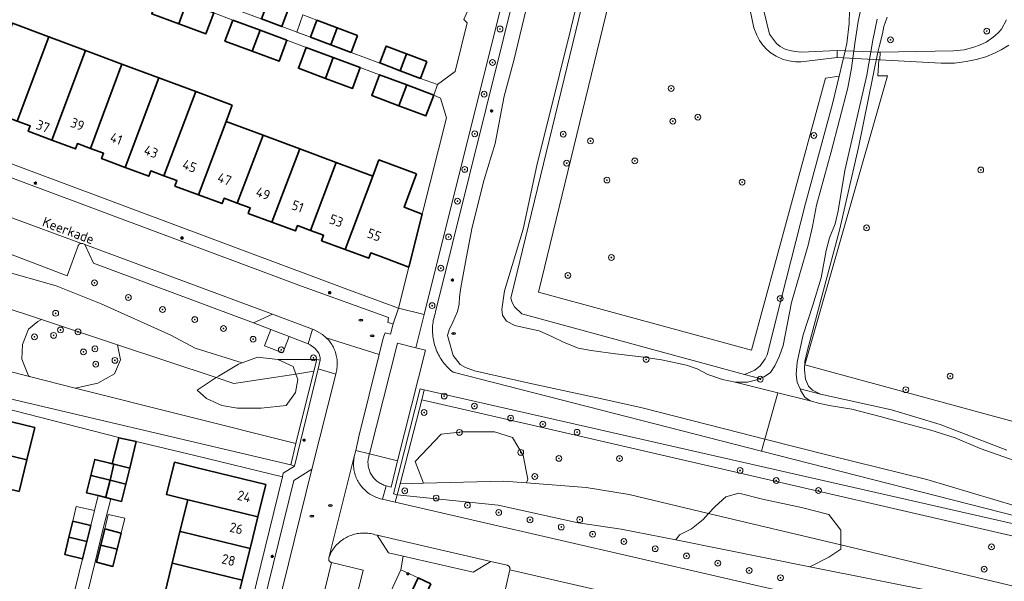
# Model space of a CAD drawing. Header units: metres. Extents: x 152610 to 160096, y 456114 to 462495.
# Tile 827 of 938: x 157640 to 157775, y 461707 to 461784. Entities that reach past the tile are written whole.
import ezdxf
from ezdxf.enums import TextEntityAlignment as Align

# ---------------------------------------------------------------- set-up
doc = ezdxf.new("R2010")
doc.units = ezdxf.units.M
doc.header["$LTSCALE"] = 0.5
doc.layers.get('0').update_dxf_attribs({"linetype": 'CONTINUOUS'})
for name, color, linetype, lineweight in [('B-PV-GR-BEPLANTING_CULTUUR_BOSPLANTSOEN-GV', 251, 'CONTINUOUS', 18), ('B-PV-GR-BEPLANTING_CULTUUR_HEESTERS-GV', 251, 'CONTINUOUS', 18), ('B-PV-GR-BOOM-S', 251, 'CONTINUOUS', 25), ('B-PV-GW-TALUD_KRUIN-G', 251, 'CONTINUOUS', 18), ('B-PV-IE-MEUBILAIR-S', 251, 'CONTINUOUS', 25), ('B-PV-IE-TERREINAFSCHEIDING_KUNSTMATIG_MUUR-GV', 251, 'CONTINUOUS', 18), ('B-PV-KW-KUNSTWERK_DEK-GV', 251, 'CONTINUOUS', 18), ('B-PV-OG-BEBOUWING-GV', 6, 'CONTINUOUS', 35), ('B-PV-OG-BEBOUWING-T18', 1, 'CONTINUOUS', 18), ('B-PV-OG-BEBOUWING_OVERBOUWING-GV', 251, 'CONTINUOUS', 18), ('B-PV-OG-TERREIN_BEGROEID-GV', 251, 'CONTINUOUS', 18), ('B-PV-OG-TERREIN_OEVER-GV', 251, 'CONTINUOUS', 18), ('B-PV-OG-TOPOGRAFIE-T18', 1, 'CONTINUOUS', 18), ('B-PV-OG-WATER_SLOOT-GV', 251, 'CONTINUOUS', 18), ('B-PV-VH-ONVERHARD_ZAND-GV', 251, 'CONTINUOUS', 18), ('B-PV-VH-OPENVERHARDING_BETONSTRAATSTEEN-GV', 251, 'CONTINUOUS', 18), ('B-PV-VH-OPENVERHARDING_TEGEL-GV', 251, 'CONTINUOUS', 18)]:
    doc.layers.add(name, color=color, linetype=linetype, lineweight=lineweight)
doc.styles.add('NLCS-ISO', font='NLCS-ISO.ttf')
doc.styles.add('NLCS-ISO-M750-T18', font='NLCS-ISO.ttf', dxfattribs={"height": 1.35})

# ---------------------------------------------------------------- blocks, each defined once
blk = doc.blocks.new('SIE-MEUBILAIR_PAAL_LICHTMAST-SO')
for points in [[(-0.62, 0), (-1, 0)], [(-0.71, 0.71), (-0.44, 0.44)], [(0, 1), (0, 0.62)], [(0.44, 0.44), (0.71, 0.71)], [(1, 0), (0.62, 0)], [(-0.71, -0.71), (-0.44, -0.44)], [(0, -0.62), (0, -1)], [(0.44, -0.44), (0.71, -0.71)]]:
    blk.add_lwpolyline(points)
blk.add_circle((0, 0), 0.5)
blk = doc.blocks.new('SIE-MEUBILAIR_PUT_RIOOLPUT-SO')
blk.add_ellipse((0, 0), major_axis=(1.25, 0), ratio=0.54)
at = {"style": 'NLCS-ISO'}
blk.add_text('ri', height=0.75, dxfattribs=at).set_placement((-0.04, 0.07), align=Align.MIDDLE_CENTER)
blk = doc.blocks.new('SGR-BOOM_GBKN-SO')
at = {"linetype": 'ByBlock', "lineweight": 18}
h = blk.add_hatch(color=0, dxfattribs=at)
h.dxf.hatch_style = 1
edge = h.paths.add_edge_path()
edge.add_arc((0, 0), 0.25, 0, 360)
at = {"color": 0, "linetype": 'ByBlock', "lineweight": 18}
for radius in [2, 0.25]:
    blk.add_circle((0, 0), radius, dxfattribs=at)
at = {"color": 0, "linetype": 'ByBlock', "lineweight": 18, "style": 'NLCS-ISO'}
blk.add_attdef('SOORT', (2.5, 0), '', height=1.5, dxfattribs=at)

msp = doc.modelspace()

# ---------------------------------------------------------------- linework, layer by layer
at = {"layer": 'B-PV-GR-BEPLANTING_CULTUUR_BOSPLANTSOEN-GV', "flags": 128}
for points in [[(157744.735, 461885.384), (157711.067, 461746.846), (157740.455, 461738.832), (157750.689, 461776.363), (157752.567, 461776.66), (157753.39, 461780.152), (157752.29, 461780.195), (157752.286, 461779.201), (157747.33, 461778.625), (157746.548, 461778.63), (157745.659, 461778.76), (157744.852, 461778.964), (157743.859, 461779.399), (157743.16, 461779.81), (157742.597, 461780.3), (157742.014, 461780.929), (157741.584, 461781.584), (157741.184, 461782.292), (157740.779, 461783.29), (157738.223, 461795.73)], [(157775.975, 461780.933), (157774.915, 461780.299), (157774.001, 461779.832), (157772.803, 461779.307), (157771.46, 461778.928), (157770.084, 461778.658), (157768.458, 461778.459), (157766.627, 461778.456), (157762.354, 461778.677), (157758.165, 461778.906), (157758.038, 461778.913), (157757.899, 461776.689), (157759.246, 461776.688), (157747.829, 461736.822), (157777.059, 461728.851)]]:
    msp.add_lwpolyline(points, dxfattribs=at)
for points in [[(157653.006, 461739.555), (157642.508, 461743.046), (157642.011, 461742.762), (157640.721, 461741.749), (157639.893, 461739.631), (157639.801, 461737.605), (157640.721, 461735.303), (157640.887, 461735.175), (157647.152, 461733.6), (157650.298, 461734.29), (157652.6, 461735.58), (157653.429, 461737.513)], [(157675.107, 461737.547), (157672.328, 461737.874), (157670.213, 461737.081), (157669.712, 461736.893), (157666.932, 461735.258), (157666.598, 461735.035), (157669.061, 461734.216), (157677.61, 461735.529), (157677.233, 461736.566)], [(157677.887, 461734.767), (157677.61, 461735.529), (157669.061, 461734.216), (157666.598, 461735.035), (157663.989, 461733.296), (157665.297, 461732.151), (157667.423, 461731.17), (157669.548, 461730.843), (157672.818, 461730.843), (157676.252, 461731.17), (157677.56, 461732.969)], [(157707.481, 461726.756), (157705.028, 461727.573), (157700.614, 461727.573), (157697.671, 461727.246), (157694.074, 461723.486), (157695.226, 461720.462), (157706.274, 461720.757), (157709.445, 461720.511), (157709.606, 461721.033), (157708.952, 461724.303)], [(157741.98, 461718.254), (157738.71, 461719.071), (157736.911, 461718.581), (157735.44, 461717.273), (157734.552, 461716.296), (157752.771, 461711.943), (157752.771, 461714.002), (157751.136, 461716.128), (157747.375, 461717.109)], [(157752.771, 461711.943), (157734.552, 461716.296), (157733.805, 461715.474), (157732.17, 461714.166), (157730.535, 461713.348), (157730.026, 461712.637), (157748.535, 461708.941), (157751.136, 461710.242), (157752.771, 461711.386)]]:
    msp.add_lwpolyline(points, close=True, dxfattribs=at)
at = {"layer": 'B-PV-GR-BEPLANTING_CULTUUR_HEESTERS-GV', "flags": 128}
msp.add_lwpolyline([(157691.656, 461723.558), (157687.781, 461724.512), (157687.691, 461724.248), (157687.657, 461724.122), (157687.622, 461723.964), (157687.595, 461723.804), (157687.575, 461723.643), (157687.563, 461723.481), (157687.56, 461723.319), (157687.565, 461723.156), (157687.577, 461722.994), (157687.597, 461722.833), (157687.626, 461722.673), (157687.662, 461722.515), (157687.706, 461722.359), (157687.757, 461722.205), (157687.816, 461722.054), (157687.883, 461721.905), (157687.957, 461721.761), (157688.037, 461721.62), (157688.125, 461721.483), (157688.219, 461721.351), (157688.32, 461721.223), (157688.426, 461721.101), (157688.539, 461720.984), (157688.657, 461720.873), (157688.781, 461720.768), (157688.909, 461720.668), (157689.043, 461720.576), (157689.181, 461720.49), (157689.322, 461720.411), (157689.468, 461720.339), (157689.617, 461720.274), (157689.769, 461720.217), (157689.923, 461720.167), (157690.08, 461720.125), (157690.759, 461719.939)], close=True, dxfattribs=at)
at = {"layer": 'B-PV-GW-TALUD_KRUIN-G', "flags": 128}
for points in [[(157677.62, 461725.938), (157647.152, 461733.6), (157640.887, 461735.175), (157634.482, 461736.786), (157636.508, 461745.041), (157642.508, 461743.046), (157653.006, 461739.555), (157666.598, 461735.035)], [(157666.598, 461735.035), (157669.061, 461734.216), (157677.61, 461735.529)], [(157677.61, 461735.529), (157680.094, 461735.91)], [(157694.968, 461731.986), (157713.034, 461727.817), (157797.102, 461708.417)], [(157734.552, 461716.296), (157723.603, 461718.913), (157717.667, 461719.873), (157709.445, 461720.511), (157706.274, 461720.757), (157695.226, 461720.462), (157691.986, 461720.376)], [(157752.771, 461711.943), (157734.552, 461716.296)], [(157794.755, 461699.518), (157785.825, 461704.044), (157752.771, 461711.943)]]:
    msp.add_lwpolyline(points, dxfattribs=at)
at = {"layer": 'B-PV-IE-TERREINAFSCHEIDING_KUNSTMATIG_MUUR-GV', "flags": 128}
for points in [[(157680.987, 461737.431), (157680.503, 461737.56), (157680.094, 461735.91), (157677.62, 461725.938), (157676.898, 461723.026), (157677.408, 461722.842), (157680.694, 461736.238)], [(157695.324, 461733.372), (157694.766, 461733.509), (157691.075, 461719.015), (157691.598, 461718.864), (157691.986, 461720.376), (157694.968, 461731.986)]]:
    msp.add_lwpolyline(points, close=True, dxfattribs=at)
at = {"layer": 'B-PV-KW-KUNSTWERK_DEK-GV', "flags": 128}
msp.add_lwpolyline([(157758.222, 461779.963), (157752.29, 461780.195), (157752.286, 461779.201), (157758.165, 461778.906)], close=True, dxfattribs=at)
at = {"layer": 'B-PV-OG-BEBOUWING-GV', "flags": 128}
for points in [[(157662.541, 461786.747), (157658.803, 461788.135), (157657.736, 461785.259), (157661.474, 461783.872)], [(157666.277, 461785.36), (157662.541, 461786.747), (157661.474, 461783.872), (157665.211, 461782.485)], [(157676.55, 461785.825), (157673.738, 461786.875), (157672.867, 461784.544), (157675.68, 461783.495)], [(157643.537, 461782.065), (157638.512, 461783.963), (157637.658, 461781.699), (157633.839, 461771.585), (157637.104, 461770.366), (157637.378, 461771.106), (157639.176, 461770.439)], [(157672.672, 461782.968), (157668.898, 461784.366), (157667.832, 461781.49), (157671.572, 461780.105)], [(157683.319, 461783.295), (157680.508, 461784.351), (157679.634, 461782.024), (157682.444, 461780.969)], [(157676.375, 461781.597), (157672.672, 461782.968), (157671.572, 461780.105), (157675.31, 461778.721)], [(157686.129, 461782.239), (157683.319, 461783.295), (157682.444, 461780.969), (157685.256, 461779.913)], [(157648.587, 461780.2), (157643.537, 461782.065), (157639.176, 461770.439), (157640.966, 461769.776), (157640.691, 461769.035), (157643.952, 461767.818)], [(157653.627, 461778.315), (157648.587, 461780.2), (157643.952, 461767.818), (157647.203, 461766.604), (157647.479, 461767.345), (157649.288, 461766.673)], [(157682.76, 461779.217), (157679.021, 461780.604), (157677.954, 461777.728), (157681.694, 461776.34)], [(157692.885, 461779.726), (157690.075, 461780.785), (157689.2, 461778.46), (157692.008, 461777.4)], [(157695.695, 461778.666), (157692.885, 461779.726), (157692.008, 461777.4), (157694.819, 461776.339)], [(157686.496, 461777.831), (157682.76, 461779.217), (157681.694, 461776.34), (157685.43, 461774.954)], [(157658.713, 461776.412), (157653.627, 461778.315), (157649.288, 461766.673), (157651.089, 461766.005), (157650.817, 461765.264), (157654.08, 461764.045)], [(157663.794, 461774.508), (157658.713, 461776.412), (157654.08, 461764.045), (157657.327, 461762.832), (157657.604, 461763.571), (157659.412, 461762.895)], [(157692.901, 461775.434), (157689.165, 461776.833), (157688.09, 461773.959), (157691.826, 461772.561)], [(157668.814, 461772.628), (157663.794, 461774.508), (157659.412, 461762.895), (157661.21, 461762.223), (157660.936, 461761.483), (157664.201, 461760.266), (157667.98, 461770.391)], [(157696.633, 461774.037), (157692.901, 461775.434), (157691.826, 461772.561), (157695.559, 461771.163)], [(157673.098, 461768.482), (157667.98, 461770.391), (157664.201, 461760.266), (157667.446, 461759.057), (157667.723, 461759.797), (157669.532, 461759.12)], [(157678.15, 461766.596), (157673.098, 461768.482), (157669.532, 461759.12), (157671.319, 461758.451), (157671.043, 461757.711), (157674.308, 461756.495)], [(157683.18, 461764.719), (157678.15, 461766.596), (157674.308, 461756.495), (157677.562, 461755.283), (157677.839, 461756.023), (157679.649, 461755.347)], [(157694.272, 461763.15), (157689.06, 461765.085), (157688.218, 461762.839), (157684.427, 461752.725), (157687.672, 461751.518), (157687.953, 461752.256), (157689.915, 461751.51), (157693.181, 461750.268), (157695.029, 461757.599), (157692.547, 461758.543)], [(157688.218, 461762.839), (157683.18, 461764.719), (157679.649, 461755.347), (157681.436, 461754.68), (157681.162, 461753.939), (157684.427, 461752.725)], [(157641.588, 461728.14), (157631.915, 461730.517), (157630.82, 461726.052), (157640.499, 461723.698)], [(157652.523, 461723.1), (157654.698, 461722.562), (157655.6, 461726.205), (157653.178, 461726.749), (157652.285, 461723.159)], [(157640.499, 461723.698), (157630.82, 461726.052), (157629.748, 461721.682), (157639.427, 461719.328)], [(157649.32, 461721.546), (157649.559, 461721.488), (157651.976, 461720.891), (157652.523, 461723.1), (157652.285, 461723.159), (157651.963, 461723.239), (157649.868, 461723.759)], [(157654.698, 461722.562), (157652.523, 461723.1), (157651.976, 461720.891), (157654.151, 461720.353)], [(157663.796, 461722.651), (157660.883, 461723.368), (157659.783, 461718.889), (157662.698, 461718.181), (157662.937, 461718.12), (157672.369, 461715.831), (157673.461, 461720.271)], [(157649.559, 461721.488), (157649.32, 461721.546), (157648.729, 461719.161), (157650.335, 461718.762), (157651.387, 461718.501), (157651.407, 461718.59), (157651.976, 461720.891)], [(157654.151, 461720.353), (157651.976, 461720.891), (157651.407, 461718.59), (157651.387, 461718.501), (157652.074, 461718.331), (157653.559, 461717.964)], [(157662.937, 461718.12), (157662.698, 461718.181), (157661.625, 461713.811), (157661.865, 461713.75), (157671.294, 461711.462), (157672.369, 461715.831)], [(157649.322, 461714.629), (157646.857, 461715.234), (157646.313, 461713.015), (157648.779, 461712.414)], [(157653.512, 461713.588), (157651.251, 461714.151), (157650.703, 461711.94), (157652.963, 461711.379)], [(157661.865, 461713.75), (157661.625, 461713.811), (157660.552, 461709.442), (157660.793, 461709.38), (157670.219, 461707.091), (157671.294, 461711.462)], [(157648.779, 461712.414), (157646.313, 461713.015), (157645.728, 461710.633), (157648.193, 461710.026)], [(157652.963, 461711.379), (157650.703, 461711.94), (157650.111, 461709.551), (157652.37, 461708.991)], [(157660.793, 461709.38), (157660.552, 461709.442), (157659.477, 461705.068), (157669.145, 461702.721), (157670.219, 461707.091)], [(157696.249, 461706.559), (157694.478, 461707.4), (157689.353, 461696.565), (157694.573, 461694.091), (157698.342, 461702.042), (157694.888, 461703.677)]]:
    msp.add_lwpolyline(points, close=True, dxfattribs=at)
at = {"layer": 'B-PV-OG-BEBOUWING_OVERBOUWING-GV', "flags": 128}
for points in [[(157680.508, 461784.351), (157678.558, 461785.084), (157677.755, 461782.711), (157679.63, 461782.013), (157679.634, 461782.024)], [(157649.828, 461716.692), (157647.324, 461717.266), (157646.857, 461715.234), (157649.322, 461714.629)], [(157654.023, 461715.645), (157651.702, 461716.166), (157651.251, 461714.151), (157653.512, 461713.588)]]:
    msp.add_lwpolyline(points, close=True, dxfattribs=at)
at = {"layer": 'B-PV-OG-TERREIN_BEGROEID-GV', "flags": 128}
for points in [[(157779.339, 461715.326), (157741.859, 461724.903), (157699.298, 461735.778), (157699.108, 461735.931), (157698.924, 461736.091), (157698.746, 461736.256), (157698.572, 461736.427), (157698.405, 461736.604), (157698.244, 461736.786), (157698.088, 461736.973), (157697.939, 461737.166), (157697.796, 461737.363), (157697.66, 461737.564), (157697.53, 461737.77), (157697.408, 461737.981), (157697.292, 461738.195), (157697.183, 461738.413), (157697.082, 461738.634), (157696.988, 461738.858), (157696.901, 461739.086), (157696.822, 461739.316), (157696.751, 461739.548), (157696.687, 461739.783), (157696.631, 461740.02), (157696.582, 461740.259), (157696.542, 461740.499), (157696.51, 461740.74), (157696.485, 461740.982), (157696.468, 461741.225), (157696.46, 461741.468), (157696.459, 461741.712), (157696.467, 461741.955), (157696.482, 461742.198), (157696.505, 461742.44), (157696.537, 461742.681), (157696.576, 461742.921), (157696.623, 461743.16), (157696.678, 461743.397), (157696.741, 461743.633), (157696.811, 461743.865), (157696.889, 461744.096), (157734.213, 461894.296)], [(157741.936, 461888.688), (157707.266, 461746.026), (157707.435, 461745.412), (157707.791, 461744.798), (157708.773, 461743.844), (157739.49, 461735.468), (157740.95, 461736.074), (157741.662, 461736.654), (157742.332, 461737.63), (157742.618, 461738.166), (157744.61, 461746.056), (157747.911, 461759.05), (157751.663, 461772.82), (157752.567, 461776.66), (157750.689, 461776.363), (157740.455, 461738.832), (157711.067, 461746.846), (157744.735, 461885.384)], [(157725.566, 461864.9), (157695.294, 461743.744), (157694.147, 461739.153), (157695.51, 461738.813), (157691.656, 461723.558), (157690.759, 461719.939), (157690.08, 461720.125), (157689.582, 461718.245), (157691.309, 461717.846), (157691.598, 461718.864), (157691.075, 461719.015), (157694.766, 461733.509), (157695.324, 461733.372), (157790.575, 461711.7)], [(157740.329, 461793.291), (157742.95, 461782.445), (157743.934, 461781.141), (157744.422, 461780.72), (157745.134, 461780.354), (157745.746, 461780.169), (157746.489, 461780.031), (157747.321, 461779.952), (157752.29, 461780.195), (157753.39, 461780.152), (157753.62, 461781.128), (157753.931, 461783.899), (157753.977, 461785.759)], [(157759.193, 461784.783), (157758.732, 461783.515), (157758.518, 461782.47), (157758.062, 461780.708), (157757.913, 461779.975), (157758.222, 461779.963), (157768.336, 461780.124), (157769.809, 461780.282), (157771.156, 461780.624), (157771.941, 461780.915), (157772.836, 461781.356), (157773.642, 461781.89), (157774.039, 461782.214), (157774.546, 461782.686), (157774.944, 461783.114), (157775.663, 461784.398)], [(157777.059, 461728.851), (157747.829, 461736.822), (157759.246, 461776.688), (157757.899, 461776.689), (157758.038, 461778.913), (157758.165, 461778.906), (157758.222, 461779.963), (157757.913, 461779.975), (157755.246, 461766.816), (157752.611, 461755.403), (157748.181, 461738.812), (157747.823, 461737.266), (157747.788, 461736.116), (157747.932, 461734.845), (157748.316, 461733.842), (157748.904, 461733.294), (157749.985, 461732.744), (157759.802, 461730.605), (157766.48, 461728.551), (157775.678, 461725.043)], [(157636.717, 461749.929), (157644.549, 461747.716), (157650.738, 461745.217), (157660.343, 461740.912), (157663.726, 461739.111), (157670.213, 461737.081), (157672.328, 461737.874), (157675.107, 461737.547), (157680.503, 461737.56), (157680.987, 461737.431), (157680.969, 461737.837), (157680.804, 461738.392), (157680.29, 461739.07), (157679.571, 461739.584), (157679.313, 461739.684), (157676.694, 461740.702), (157675.817, 461738.445), (157673.281, 461739.431), (157674.157, 461741.687), (157671.772, 461742.614), (157649.693, 461750.848), (157648.522, 461753.421), (157648.243, 461753.536), (157648.234, 461753.539), (157648.225, 461753.542), (157648.217, 461753.545), (157648.208, 461753.547), (157648.199, 461753.55), (157648.19, 461753.552), (157648.181, 461753.554), (157648.172, 461753.556), (157648.163, 461753.558), (157648.153, 461753.559), (157648.144, 461753.561), (157648.135, 461753.562), (157648.126, 461753.563), (157648.117, 461753.564), (157648.107, 461753.565), (157648.098, 461753.566), (157648.089, 461753.566), (157648.08, 461753.566), (157648.07, 461753.567), (157648.061, 461753.567), (157648.052, 461753.567), (157648.043, 461753.566), (157648.033, 461753.566), (157648.024, 461753.565), (157648.015, 461753.564), (157648.006, 461753.563), (157647.997, 461753.562), (157647.988, 461753.561), (157647.978, 461753.56), (157647.969, 461753.558), (157647.96, 461753.556), (157647.951, 461753.554), (157647.942, 461753.552), (157647.933, 461753.55), (157647.925, 461753.548), (157647.916, 461753.545), (157647.907, 461753.543), (157647.898, 461753.54), (157647.889, 461753.537), (157647.881, 461753.534), (157647.872, 461753.531), (157647.864, 461753.527), (157647.855, 461753.524), (157647.852, 461753.522), (157647.847, 461753.52), (157647.839, 461753.516), (157647.83, 461753.512), (157647.822, 461753.508), (157647.814, 461753.504), (157647.806, 461753.499), (157647.798, 461753.495), (157647.79, 461753.49), (157647.782, 461753.485), (157647.774, 461753.48), (157647.767, 461753.475), (157647.759, 461753.47), (157647.752, 461753.465), (157647.744, 461753.459), (157647.737, 461753.453), (157647.73, 461753.448), (157647.723, 461753.442), (157647.716, 461753.436), (157647.709, 461753.43), (157647.702, 461753.424), (157647.696, 461753.417), (157647.689, 461753.411), (157647.683, 461753.404), (157647.676, 461753.398), (157647.67, 461753.391), (157647.664, 461753.384), (157647.658, 461753.377), (157647.652, 461753.37), (157647.647, 461753.363), (157647.641, 461753.355), (157647.636, 461753.348), (157647.63, 461753.34), (157647.625, 461753.333), (157647.62, 461753.325), (157647.615, 461753.317), (157647.61, 461753.31), (157647.606, 461753.302), (157647.601, 461753.294), (157647.597, 461753.286), (157647.593, 461753.277), (157647.588, 461753.269), (157647.584, 461753.261), (157647.581, 461753.253), (157647.577, 461753.244), (157646.042, 461749.095), (157636.618, 461752.676)], [(157636.508, 461745.041), (157642.508, 461743.046), (157653.006, 461739.555), (157666.598, 461735.035), (157666.932, 461735.258), (157669.712, 461736.893), (157670.213, 461737.081), (157663.726, 461739.111), (157660.343, 461740.912), (157650.738, 461745.217), (157644.549, 461747.716), (157636.717, 461749.929)], [(157632.661, 461733.407), (157676.898, 461723.026), (157677.62, 461725.938), (157647.152, 461733.6), (157640.887, 461735.175), (157634.482, 461736.786)], [(157629.653, 461732.795), (157653.208, 461726.778), (157655.6, 461726.205), (157663.672, 461724.274), (157675.76, 461721.354), (157675.88, 461721.841), (157677.408, 461722.842), (157676.898, 461723.026), (157632.661, 461733.407)], [(157797.102, 461708.417), (157713.034, 461727.817), (157694.968, 461731.986), (157691.986, 461720.376), (157695.226, 461720.462), (157694.074, 461723.486), (157697.671, 461727.246), (157700.614, 461727.573), (157705.028, 461727.573), (157707.481, 461726.756), (157708.952, 461724.303), (157709.606, 461721.033), (157709.445, 461720.511), (157717.667, 461719.873), (157723.603, 461718.913), (157734.552, 461716.296), (157735.44, 461717.273), (157736.911, 461718.581), (157738.71, 461719.071), (157741.98, 461718.254), (157747.375, 461717.109), (157751.136, 461716.128), (157752.771, 461714.002), (157752.771, 461711.943), (157785.825, 461704.044)], [(157785.263, 461701.608), (157748.535, 461708.941), (157730.026, 461712.637), (157722.502, 461714.139), (157716.543, 461715.001), (157705.51, 461717.444), (157691.598, 461718.864), (157691.309, 461717.846), (157791.867, 461694.645)]]:
    msp.add_lwpolyline(points, dxfattribs=at)
for points in [[(157642.508, 461743.046), (157636.508, 461745.041), (157634.482, 461736.786), (157640.887, 461735.175), (157640.721, 461735.303), (157639.801, 461737.605), (157639.893, 461739.631), (157640.721, 461741.749), (157642.011, 461742.762)], [(157666.598, 461735.035), (157653.006, 461739.555), (157653.429, 461737.513), (157652.6, 461735.58), (157650.298, 461734.29), (157647.152, 461733.6), (157677.62, 461725.938), (157680.094, 461735.91), (157677.61, 461735.529), (157677.887, 461734.767), (157677.56, 461732.969), (157676.252, 461731.17), (157672.818, 461730.843), (157669.548, 461730.843), (157667.423, 461731.17), (157665.297, 461732.151), (157663.989, 461733.296)], [(157680.094, 461735.91), (157680.503, 461737.56), (157675.107, 461737.547), (157677.233, 461736.566), (157677.61, 461735.529)], [(157790.575, 461711.7), (157695.324, 461733.372), (157694.968, 461731.986), (157713.034, 461727.817), (157797.102, 461708.417), (157797.63, 461710.42), (157798.159, 461710.273), (157798.266, 461710.677)], [(157709.445, 461720.511), (157706.274, 461720.757), (157695.226, 461720.462), (157691.986, 461720.376), (157691.598, 461718.864), (157705.51, 461717.444), (157716.543, 461715.001), (157722.502, 461714.139), (157730.026, 461712.637), (157730.535, 461713.348), (157732.17, 461714.166), (157733.805, 461715.474), (157734.552, 461716.296), (157723.603, 461718.913), (157717.667, 461719.873)], [(157785.825, 461704.044), (157752.771, 461711.943), (157752.771, 461711.386), (157751.136, 461710.242), (157748.535, 461708.941), (157785.263, 461701.608), (157793.812, 461695.94), (157794.755, 461699.518)]]:
    msp.add_lwpolyline(points, close=True, dxfattribs=at)
at = {"layer": 'B-PV-OG-TERREIN_OEVER-GV', "flags": 128}
for points in [[(157734.213, 461894.296), (157696.889, 461744.096), (157696.811, 461743.865), (157696.741, 461743.633), (157696.678, 461743.397), (157696.623, 461743.16), (157696.576, 461742.921), (157696.537, 461742.681), (157696.505, 461742.44), (157696.482, 461742.198), (157696.467, 461741.955), (157696.459, 461741.712), (157696.46, 461741.468), (157696.468, 461741.225), (157696.485, 461740.982), (157696.51, 461740.74), (157696.542, 461740.499), (157696.582, 461740.259), (157696.631, 461740.02), (157696.687, 461739.783), (157696.751, 461739.548), (157696.822, 461739.316), (157696.901, 461739.086), (157696.988, 461738.858), (157697.082, 461738.634), (157697.183, 461738.413), (157697.292, 461738.195), (157697.408, 461737.981), (157697.53, 461737.77), (157697.66, 461737.564), (157697.796, 461737.363), (157697.939, 461737.166), (157698.088, 461736.973), (157698.244, 461736.786), (157698.405, 461736.604), (157698.572, 461736.427), (157698.746, 461736.256), (157698.924, 461736.091), (157699.108, 461735.931), (157699.298, 461735.778), (157741.859, 461724.903), (157742.288, 461726.542), (157738.891, 461727.401), (157725.367, 461730.883), (157719.843, 461732.095), (157710.198, 461734.163), (157702.27, 461735.962), (157701.032, 461736.438), (157700.271, 461736.837), (157699.298, 461738.112), (157698.695, 461740.229), (157698.541, 461740.872), (157698.753, 461741.641), (157699.244, 461742.707), (157699.915, 461744.161), (157700.144, 461745.169), (157700.186, 461746.2), (157700.356, 461747.5), (157701.113, 461751.472), (157701.954, 461755.809), (157703.59, 461762.4), (157705.091, 461767.347), (157706.353, 461773.872), (157707.675, 461778.791), (157709.646, 461787.024)], [(157717.213, 461790.062), (157715.538, 461783.157), (157714.001, 461776.88), (157710.867, 461764.303), (157708.96, 461755.524), (157706.382, 461747.002), (157706.005, 461744.418), (157706.106, 461743.663), (157706.675, 461742.812), (157707.818, 461742.238), (157709.265, 461741.908), (157711.167, 461741.504), (157713.028, 461740.666), (157714.52, 461739.95), (157716.556, 461739.097), (157718.37, 461738.767), (157721.716, 461738.319), (157725.256, 461737.9), (157728.034, 461737.492), (157731.505, 461736.766), (157732.982, 461736.252), (157734.436, 461735.461), (157736.473, 461734.802), (157738.197, 461734.42), (157739.901, 461734.435), (157741.038, 461734.692), (157741.609, 461734.918), (157739.49, 461735.468), (157708.773, 461743.844), (157707.791, 461744.798), (157707.435, 461745.412), (157707.266, 461746.026), (157741.936, 461888.688)], [(157753.977, 461785.759), (157753.931, 461783.899), (157753.62, 461781.128), (157753.39, 461780.152), (157752.567, 461776.66), (157751.663, 461772.82), (157747.911, 461759.05), (157744.61, 461746.056), (157742.618, 461738.166), (157742.332, 461737.63), (157741.662, 461736.654), (157740.95, 461736.074), (157739.49, 461735.468), (157741.609, 461734.918), (157742.213, 461735.157), (157743.075, 461735.729), (157743.677, 461736.668), (157744.311, 461738.032), (157744.848, 461739.495), (157745.98, 461745.423), (157748.301, 461753.303), (157748.865, 461755.893), (157749.431, 461758.857), (157751.451, 461766.216), (157753.74, 461775.031), (157754.267, 461777.733), (157754.716, 461781.161), (157755.2, 461784.193), (157755.52, 461785.701)], [(157757.809, 461784.488), (157757.213, 461781.613), (157756.377, 461776.76), (157754.847, 461770.214), (157753.323, 461763.615), (157752.409, 461758.052), (157752.028, 461756.275), (157751.22, 461754.314), (157750.756, 461752.567), (157750.067, 461748.797), (157748.907, 461745.058), (157747.574, 461740.947), (157746.78, 461737.155), (157746.646, 461735.452), (157746.746, 461734.435), (157747.17, 461733.483), (157749.985, 461732.744), (157748.904, 461733.294), (157748.316, 461733.842), (157747.932, 461734.845), (157747.788, 461736.116), (157747.823, 461737.266), (157748.181, 461738.812), (157752.611, 461755.403), (157755.246, 461766.816), (157757.913, 461779.975), (157758.062, 461780.708), (157758.518, 461782.47), (157758.732, 461783.515), (157759.193, 461784.783)], [(157775.678, 461725.043), (157766.48, 461728.551), (157759.802, 461730.605), (157749.985, 461732.744), (157747.17, 461733.483), (157747.286, 461733.222), (157747.812, 461732.338), (157748.542, 461731.827), (157749.893, 461731.447), (157751.454, 461731.164), (157754.306, 461730.673), (157758.232, 461729.677), (157760.374, 461729.084), (157765.188, 461727.771), (157768.545, 461726.725), (157772.021, 461725.267), (157776.856, 461723.535)], [(157776.962, 461717.302), (157764.664, 461720.981), (157751.214, 461724.283), (157742.288, 461726.542), (157741.859, 461724.903), (157779.339, 461715.326)]]:
    msp.add_lwpolyline(points, dxfattribs=at)
at = {"layer": 'B-PV-OG-WATER_SLOOT-GV', "flags": 128}
for points in [[(157709.646, 461787.024), (157707.675, 461778.791), (157706.353, 461773.872), (157705.091, 461767.347), (157703.59, 461762.4), (157701.954, 461755.809), (157701.113, 461751.472), (157700.356, 461747.5), (157700.186, 461746.2), (157700.144, 461745.169), (157699.915, 461744.161), (157699.244, 461742.707), (157698.753, 461741.641), (157698.541, 461740.872), (157698.695, 461740.229), (157699.298, 461738.112), (157700.271, 461736.837), (157701.032, 461736.438), (157702.27, 461735.962), (157710.198, 461734.163), (157719.843, 461732.095), (157725.367, 461730.883), (157738.891, 461727.401), (157742.288, 461726.542), (157744.102, 461732.94), (157738.197, 461734.42), (157736.473, 461734.802), (157734.436, 461735.461), (157732.982, 461736.252), (157731.505, 461736.766), (157728.034, 461737.492), (157725.256, 461737.9), (157721.716, 461738.319), (157718.37, 461738.767), (157716.556, 461739.097), (157714.52, 461739.95), (157713.028, 461740.666), (157711.167, 461741.504), (157709.265, 461741.908), (157707.818, 461742.238), (157706.675, 461742.812), (157706.106, 461743.663), (157706.005, 461744.418), (157706.382, 461747.002), (157708.96, 461755.524), (157710.867, 461764.303), (157714.001, 461776.88), (157715.538, 461783.157), (157717.213, 461790.062)], [(157755.52, 461785.701), (157755.2, 461784.193), (157754.716, 461781.161), (157754.267, 461777.733), (157753.74, 461775.031), (157751.451, 461766.216), (157749.431, 461758.857), (157748.865, 461755.893), (157748.301, 461753.303), (157745.98, 461745.423), (157744.848, 461739.495), (157744.311, 461738.032), (157743.677, 461736.668), (157743.075, 461735.729), (157742.213, 461735.157), (157741.609, 461734.918), (157741.038, 461734.692), (157739.901, 461734.435), (157738.197, 461734.42), (157744.102, 461732.94), (157748.542, 461731.827), (157747.812, 461732.338), (157747.286, 461733.222), (157747.17, 461733.483), (157746.746, 461734.435), (157746.646, 461735.452), (157746.78, 461737.155), (157747.574, 461740.947), (157748.907, 461745.058), (157750.067, 461748.797), (157750.756, 461752.567), (157751.22, 461754.314), (157752.028, 461756.275), (157752.409, 461758.052), (157753.323, 461763.615), (157754.847, 461770.214), (157756.377, 461776.76), (157757.213, 461781.613), (157757.809, 461784.488)], [(157776.856, 461723.535), (157772.021, 461725.267), (157768.545, 461726.725), (157765.188, 461727.771), (157760.374, 461729.084), (157758.232, 461729.677), (157754.306, 461730.673), (157751.454, 461731.164), (157749.893, 461731.447), (157748.542, 461731.827), (157744.102, 461732.94), (157742.288, 461726.542), (157751.214, 461724.283), (157764.664, 461720.981), (157776.962, 461717.302)]]:
    msp.add_lwpolyline(points, dxfattribs=at)
at = {"layer": 'B-PV-VH-ONVERHARD_ZAND-GV', "flags": 128}
for points in [[(157738.223, 461795.73), (157740.779, 461783.29), (157741.184, 461782.292), (157741.584, 461781.584), (157742.014, 461780.929), (157742.597, 461780.3), (157743.16, 461779.81), (157743.859, 461779.399), (157744.852, 461778.964), (157745.659, 461778.76), (157746.548, 461778.63), (157747.33, 461778.625), (157752.286, 461779.201), (157752.29, 461780.195), (157747.321, 461779.952), (157746.489, 461780.031), (157745.746, 461780.169), (157745.134, 461780.354), (157744.422, 461780.72), (157743.934, 461781.141), (157742.95, 461782.445), (157740.329, 461793.291)], [(157775.663, 461784.398), (157774.944, 461783.114), (157774.546, 461782.686), (157774.039, 461782.214), (157773.642, 461781.89), (157772.836, 461781.356), (157771.941, 461780.915), (157771.156, 461780.624), (157769.809, 461780.282), (157768.336, 461780.124), (157758.222, 461779.963), (157758.165, 461778.906), (157762.354, 461778.677), (157766.627, 461778.456), (157768.458, 461778.459), (157770.084, 461778.658), (157771.46, 461778.928), (157772.803, 461779.307), (157774.001, 461779.832), (157774.915, 461780.299), (157775.975, 461780.933)]]:
    msp.add_lwpolyline(points, dxfattribs=at)
msp.add_lwpolyline([(157758.222, 461779.963), (157752.29, 461780.195), (157752.286, 461779.201), (157758.165, 461778.906)], close=True, dxfattribs=at)
at = {"layer": 'B-PV-VH-OPENVERHARDING_BETONSTRAATSTEEN-GV', "flags": 128}
for points in [[(157638.042, 461757.237), (157648.024, 461753.565), (157648.033, 461753.566), (157648.043, 461753.566), (157648.052, 461753.567), (157648.061, 461753.567), (157648.07, 461753.567), (157648.08, 461753.566), (157648.089, 461753.566), (157648.098, 461753.566), (157648.107, 461753.565), (157648.117, 461753.564), (157648.126, 461753.563), (157648.135, 461753.562), (157648.144, 461753.561), (157648.153, 461753.559), (157648.163, 461753.558), (157648.172, 461753.556), (157648.181, 461753.554), (157648.19, 461753.552), (157648.199, 461753.55), (157648.208, 461753.547), (157648.217, 461753.545), (157648.225, 461753.542), (157648.234, 461753.539), (157648.243, 461753.536), (157648.522, 461753.421), (157674.373, 461743.788), (157679.926, 461741.708), (157680.238, 461741.592), (157681.272, 461741.011), (157681.774, 461740.544), (157689.111, 461738.23), (157689.621, 461740.284), (157689.737, 461740.751), (157689.936, 461741.22), (157690.677, 461741.023), (157691.033, 461742.476), (157690.313, 461742.667), (157690.413, 461743.345), (157678.403, 461747.65), (157613.733, 461771.831)], [(157636.618, 461752.676), (157646.042, 461749.095), (157647.577, 461753.244), (157647.581, 461753.253), (157647.584, 461753.261), (157647.588, 461753.269), (157647.593, 461753.277), (157647.597, 461753.286), (157647.601, 461753.294), (157647.606, 461753.302), (157647.61, 461753.31), (157647.615, 461753.317), (157647.62, 461753.325), (157647.625, 461753.333), (157647.63, 461753.34), (157647.636, 461753.348), (157647.641, 461753.355), (157647.647, 461753.363), (157647.652, 461753.37), (157647.658, 461753.377), (157647.664, 461753.384), (157647.67, 461753.391), (157647.676, 461753.398), (157647.683, 461753.404), (157647.689, 461753.411), (157647.696, 461753.417), (157647.702, 461753.424), (157647.709, 461753.43), (157647.716, 461753.436), (157647.723, 461753.442), (157647.73, 461753.448), (157647.737, 461753.453), (157647.744, 461753.459), (157647.752, 461753.465), (157647.759, 461753.47), (157647.767, 461753.475), (157647.774, 461753.48), (157647.782, 461753.485), (157647.79, 461753.49), (157647.798, 461753.495), (157647.806, 461753.499), (157647.814, 461753.504), (157647.822, 461753.508), (157647.83, 461753.512), (157647.839, 461753.516), (157647.847, 461753.52), (157647.852, 461753.522), (157647.855, 461753.524), (157647.864, 461753.527), (157647.872, 461753.531), (157647.881, 461753.534), (157647.889, 461753.537), (157647.898, 461753.54), (157647.907, 461753.543), (157647.916, 461753.545), (157647.925, 461753.548), (157647.933, 461753.55), (157647.942, 461753.552), (157647.951, 461753.554), (157647.96, 461753.556), (157647.969, 461753.558), (157647.978, 461753.56), (157647.988, 461753.561), (157647.997, 461753.562), (157648.006, 461753.563), (157648.015, 461753.564), (157648.024, 461753.565), (157638.042, 461757.237)], [(157679.521, 461697.265), (157682.527, 461709.528), (157682.504, 461709.533), (157682.446, 461709.551), (157682.39, 461709.576), (157682.337, 461709.609), (157682.29, 461709.648), (157682.248, 461709.692), (157682.212, 461709.742), (157682.183, 461709.797), (157682.161, 461709.854), (157682.147, 461709.914), (157682.14, 461709.975), (157682.142, 461710.036), (157682.152, 461710.097), (157682.169, 461710.156), (157685.678, 461724.161), (157685.865, 461724.985), (157686.344, 461727.089), (157689.111, 461738.23), (157681.774, 461740.544), (157682.141, 461740.203), (157682.242, 461740.08), (157682.363, 461739.921), (157682.478, 461739.757), (157682.586, 461739.588), (157682.687, 461739.416), (157682.782, 461739.24), (157682.869, 461739.06), (157682.948, 461738.876), (157683.021, 461738.69), (157683.086, 461738.501), (157683.143, 461738.309), (157683.193, 461738.115), (157683.235, 461737.92), (157683.269, 461737.722), (157683.295, 461737.524), (157683.313, 461737.325), (157683.323, 461737.125), (157683.325, 461736.925), (157683.319, 461736.725), (157683.306, 461736.526), (157683.284, 461736.327), (157683.254, 461736.129), (157683.217, 461735.933), (157683.171, 461735.738), (157683.118, 461735.545), (157683.112, 461735.522), (157679.796, 461722.406), (157666.103, 461666.794)], [(157791.867, 461694.645), (157691.309, 461717.846), (157689.582, 461718.245), (157689.484, 461718.265), (157689.29, 461718.312), (157689.098, 461718.367), (157688.909, 461718.429), (157688.721, 461718.498), (157688.537, 461718.575), (157688.356, 461718.66), (157688.179, 461718.751), (157688.005, 461718.85), (157687.836, 461718.955), (157687.671, 461719.068), (157687.51, 461719.186), (157687.355, 461719.311), (157687.204, 461719.442), (157687.059, 461719.58), (157686.92, 461719.723), (157686.786, 461719.871), (157686.658, 461720.024), (157686.537, 461720.183), (157686.422, 461720.346), (157686.314, 461720.514), (157686.212, 461720.686), (157686.118, 461720.861), (157686.03, 461721.041), (157685.95, 461721.224), (157685.878, 461721.41), (157685.812, 461721.598), (157685.755, 461721.79), (157685.705, 461721.983), (157685.663, 461722.178), (157685.628, 461722.375), (157685.602, 461722.573), (157685.584, 461722.771), (157685.573, 461722.971), (157685.571, 461723.17), (157685.576, 461723.37), (157685.59, 461723.569), (157685.611, 461723.767), (157685.641, 461723.965), (157685.678, 461724.161), (157682.169, 461710.156), (157682.545, 461711.042), (157682.651, 461711.216), (157682.765, 461711.385), (157682.885, 461711.549), (157683.011, 461711.709), (157683.143, 461711.863), (157683.282, 461712.012), (157683.426, 461712.156), (157683.575, 461712.294), (157683.73, 461712.426), (157683.89, 461712.551), (157684.055, 461712.67), (157684.225, 461712.783), (157684.398, 461712.889), (157684.576, 461712.988), (157684.757, 461713.08), (157684.942, 461713.165), (157685.13, 461713.242), (157685.321, 461713.312), (157685.515, 461713.374), (157685.711, 461713.429), (157685.909, 461713.476), (157686.109, 461713.515), (157686.31, 461713.547), (157686.512, 461713.57), (157686.715, 461713.585), (157686.918, 461713.593), (157687.121, 461713.592), (157687.325, 461713.584), (157687.527, 461713.567), (157687.729, 461713.543), (157687.93, 461713.51), (157688.13, 461713.47), (157688.327, 461713.422), (157688.523, 461713.366), (157688.829, 461713.297), (157704.497, 461709.674), (157706.752, 461709.147), (157706.813, 461709.13), (157706.872, 461709.106), (157706.927, 461709.074), (157706.978, 461709.036), (157707.023, 461708.991), (157707.063, 461708.941), (157707.096, 461708.887), (157707.122, 461708.829), (157707.14, 461708.768), (157707.151, 461708.705), (157707.154, 461708.642), (157707.148, 461708.578), (157707.14, 461708.535), (157737.843, 461701.413)], [(157737.843, 461701.413), (157707.14, 461708.535), (157706.112, 461704.117)]]:
    msp.add_lwpolyline(points, dxfattribs=at)
for points in [[(157671.772, 461742.614), (157674.373, 461743.788), (157648.522, 461753.421), (157649.693, 461750.848)], [(157680.238, 461741.592), (157679.926, 461741.708), (157679.313, 461739.684), (157679.571, 461739.584), (157680.29, 461739.07), (157680.804, 461738.392), (157680.969, 461737.837), (157680.987, 461737.431), (157680.694, 461736.238), (157681.131, 461736.1), (157683.112, 461735.522), (157683.118, 461735.545), (157683.171, 461735.738), (157683.217, 461735.933), (157683.254, 461736.129), (157683.284, 461736.327), (157683.306, 461736.526), (157683.319, 461736.725), (157683.325, 461736.925), (157683.323, 461737.125), (157683.313, 461737.325), (157683.295, 461737.524), (157683.269, 461737.722), (157683.235, 461737.92), (157683.193, 461738.115), (157683.143, 461738.309), (157683.086, 461738.501), (157683.021, 461738.69), (157682.948, 461738.876), (157682.869, 461739.06), (157682.782, 461739.24), (157682.687, 461739.416), (157682.586, 461739.588), (157682.478, 461739.757), (157682.363, 461739.921), (157682.242, 461740.08), (157682.141, 461740.203), (157681.774, 461740.544), (157681.272, 461741.011)], [(157691.618, 461739.785), (157687.781, 461724.512), (157691.656, 461723.558), (157695.51, 461738.813), (157694.147, 461739.153)], [(157687.781, 461724.512), (157685.865, 461724.985), (157685.678, 461724.161), (157685.641, 461723.965), (157685.611, 461723.767), (157685.59, 461723.569), (157685.576, 461723.37), (157685.571, 461723.17), (157685.573, 461722.971), (157685.584, 461722.771), (157685.602, 461722.573), (157685.628, 461722.375), (157685.663, 461722.178), (157685.705, 461721.983), (157685.755, 461721.79), (157685.812, 461721.598), (157685.878, 461721.41), (157685.95, 461721.224), (157686.03, 461721.041), (157686.118, 461720.861), (157686.212, 461720.686), (157686.314, 461720.514), (157686.422, 461720.346), (157686.537, 461720.183), (157686.658, 461720.024), (157686.786, 461719.871), (157686.92, 461719.723), (157687.059, 461719.58), (157687.204, 461719.442), (157687.355, 461719.311), (157687.51, 461719.186), (157687.671, 461719.068), (157687.836, 461718.955), (157688.005, 461718.85), (157688.179, 461718.751), (157688.356, 461718.66), (157688.537, 461718.575), (157688.721, 461718.498), (157688.909, 461718.429), (157689.098, 461718.367), (157689.29, 461718.312), (157689.484, 461718.265), (157689.582, 461718.245), (157690.08, 461720.125), (157689.923, 461720.167), (157689.769, 461720.217), (157689.617, 461720.274), (157689.468, 461720.339), (157689.322, 461720.411), (157689.181, 461720.49), (157689.043, 461720.576), (157688.909, 461720.668), (157688.781, 461720.768), (157688.657, 461720.873), (157688.539, 461720.984), (157688.426, 461721.101), (157688.32, 461721.223), (157688.219, 461721.351), (157688.125, 461721.483), (157688.037, 461721.62), (157687.957, 461721.761), (157687.883, 461721.905), (157687.816, 461722.054), (157687.757, 461722.205), (157687.706, 461722.359), (157687.662, 461722.515), (157687.626, 461722.673), (157687.597, 461722.833), (157687.577, 461722.994), (157687.565, 461723.156), (157687.56, 461723.319), (157687.563, 461723.481), (157687.575, 461723.643), (157687.595, 461723.804), (157687.622, 461723.964), (157687.657, 461724.122), (157687.691, 461724.248)], [(157666.103, 461666.794), (157679.796, 461722.406), (157677.353, 461720.839), (157664.657, 461669.239)], [(157704.497, 461709.674), (157688.829, 461713.297), (157690.395, 461710.862), (157692.429, 461710.395), (157702.082, 461708.178)], [(157686.905, 461708.453), (157682.527, 461709.528), (157679.521, 461697.265), (157683.883, 461696.164)]]:
    msp.add_lwpolyline(points, close=True, dxfattribs=at)
at = {"layer": 'B-PV-VH-OPENVERHARDING_TEGEL-GV', "flags": 128}
for points in [[(157716.81, 461844.229), (157716.188, 461841.207), (157716.205, 461838.191), (157716.889, 461837.909), (157707.022, 461798.474), (157705.724, 461795.719), (157704.498, 461792.964), (157700.778, 461784.477), (157701.25, 461784.023), (157699.602, 461777.3), (157697.154, 461775.486), (157696.633, 461774.037), (157697.562, 461773.602), (157698.383, 461770.9), (157695.029, 461757.599), (157693.181, 461750.268), (157691.759, 461744.627), (157695.294, 461743.744), (157725.566, 461864.9)], [(157666.277, 461785.36), (157668.898, 461784.366), (157672.672, 461782.968), (157676.375, 461781.597), (157679.021, 461780.604), (157682.76, 461779.217), (157686.496, 461777.831), (157689.165, 461776.833), (157692.901, 461775.434), (157696.633, 461774.037), (157697.154, 461775.486), (157694.815, 461776.329), (157689.195, 461778.447), (157685.251, 461779.901), (157679.63, 461782.013), (157675.676, 461783.485), (157670.052, 461785.584)], [(157613.733, 461771.831), (157678.403, 461747.65), (157690.413, 461743.345), (157690.313, 461742.667), (157691.033, 461742.476), (157691.759, 461744.627), (157685.025, 461747.13), (157616.816, 461772.6)], [(157664.657, 461669.239), (157677.353, 461720.839), (157679.796, 461722.406), (157683.112, 461735.522), (157681.131, 461736.1), (157680.694, 461736.238), (157677.408, 461722.842), (157675.88, 461721.841), (157675.76, 461721.354), (157669.777, 461696.964)], [(157648.901, 461705.463), (157649.907, 461709.602), (157651.049, 461714.201), (157652.074, 461718.331), (157651.387, 461718.501), (157650.335, 461718.762), (157649.322, 461714.629), (157648.779, 461712.414), (157648.193, 461710.026), (157647.16, 461705.891)], [(157685.209, 461693.581), (157692.104, 461708.513), (157692.429, 461710.395), (157690.395, 461710.862), (157688.829, 461713.297), (157688.523, 461713.366), (157688.327, 461713.422), (157688.13, 461713.47), (157687.93, 461713.51), (157687.729, 461713.543), (157687.527, 461713.567), (157687.325, 461713.584), (157687.121, 461713.592), (157686.918, 461713.593), (157686.715, 461713.585), (157686.512, 461713.57), (157686.31, 461713.547), (157686.109, 461713.515), (157685.909, 461713.476), (157685.711, 461713.429), (157685.515, 461713.374), (157685.321, 461713.312), (157685.13, 461713.242), (157684.942, 461713.165), (157684.757, 461713.08), (157684.576, 461712.988), (157684.398, 461712.889), (157684.225, 461712.783), (157684.055, 461712.67), (157683.89, 461712.551), (157683.73, 461712.426), (157683.575, 461712.294), (157683.426, 461712.156), (157683.282, 461712.012), (157683.143, 461711.863), (157683.011, 461711.709), (157682.885, 461711.549), (157682.765, 461711.385), (157682.651, 461711.216), (157682.545, 461711.042), (157682.169, 461710.156), (157682.152, 461710.097), (157682.142, 461710.036), (157682.14, 461709.975), (157682.147, 461709.914), (157682.161, 461709.854), (157682.183, 461709.797), (157682.212, 461709.742), (157682.248, 461709.692), (157682.29, 461709.648), (157682.337, 461709.609), (157682.39, 461709.576), (157682.446, 461709.551), (157682.504, 461709.533), (157682.527, 461709.528), (157686.905, 461708.453), (157683.883, 461696.164)], [(157706.112, 461704.117), (157707.14, 461708.535), (157707.148, 461708.578), (157707.154, 461708.642), (157707.151, 461708.705), (157707.14, 461708.768), (157707.122, 461708.829), (157707.096, 461708.887), (157707.063, 461708.941), (157707.023, 461708.991), (157706.978, 461709.036), (157706.927, 461709.074), (157706.872, 461709.106), (157706.813, 461709.13), (157706.752, 461709.147), (157704.497, 461709.674), (157702.082, 461708.178), (157692.429, 461710.395), (157692.104, 461708.513), (157694.478, 461707.4), (157696.249, 461706.559)]]:
    msp.add_lwpolyline(points, dxfattribs=at)
for points in [[(157695.294, 461743.744), (157691.759, 461744.627), (157691.033, 461742.476), (157690.677, 461741.023), (157689.936, 461741.22), (157689.737, 461740.751), (157689.621, 461740.284), (157689.111, 461738.23), (157686.344, 461727.089), (157685.865, 461724.985), (157687.781, 461724.512), (157691.618, 461739.785), (157694.147, 461739.153)], [(157674.373, 461743.788), (157671.772, 461742.614), (157674.157, 461741.687), (157676.694, 461740.702), (157679.313, 461739.684), (157679.926, 461741.708)], [(157676.694, 461740.702), (157674.157, 461741.687), (157673.281, 461739.431), (157675.817, 461738.445)]]:
    msp.add_lwpolyline(points, close=True, dxfattribs=at)

# ---------------------------------------------------------------- block references
at = {"layer": 'B-PV-GR-BOOM-S', "xscale": 0.2, "yscale": 0.2, "zscale": 0.2}
for p in [(157705.778, 461783.152), (157772.919, 461782.868), (157759.645, 461781.656), (157704.738, 461778.53), (157703.58, 461774.151), (157729.381, 461774.946), (157729.622, 461770.437), (157733.07, 461770.987), (157702.285, 461768.687), (157714.498, 461768.636), (157749.079, 461768.456), (157718.259, 461767.696), (157714.968, 461764.639), (157724.368, 461764.943), (157700.903, 461763.774), (157772.095, 461763.699), (157720.528, 461762.301), (157739.165, 461762.022), (157699.905, 461759.391), (157756.344, 461755.706), (157698.685, 461754.451), (157721.134, 461751.614), (157697.609, 461750.146), (157649.837, 461748.12), (157715.142, 461749.149), (157654.503, 461746.1), (157744.419, 461745.945), (157659.222, 461744.434), (157696.405, 461744.971), (157644.477, 461743.913), (157663.663, 461743.047), (157645.15, 461741.614), (157647.558, 461741.364), (157667.63, 461741.819), (157641.551, 461740.661), (157644.197, 461740.873), (157671.708, 461740.336), (157648.311, 461738.589), (157649.898, 461739.013), (157675.598, 461738.883), (157652.65, 461737.425), (157680.039, 461737.773), (157725.935, 461737.558), (157650.004, 461736.896), (157741.685, 461734.828), (157767.863, 461735.253), (157761.751, 461733.372), (157698.081, 461732.499), (157702.245, 461731.111), (157695.303, 461730.234), (157707.241, 461729.446), (157711.682, 461728.613), (157700.172, 461727.483), (157716.401, 461727.503), (157708.629, 461724.727), (157713.903, 461723.894), (157722.259, 461723.867), (157710.572, 461721.396), (157738.884, 461722.229), (157743.88, 461720.841), (157692.635, 461719.419), (157696.954, 461718.42), (157749.709, 461719.453), (157701.274, 461717.421), (157705.593, 461716.422), (157709.912, 461715.422), (157714.232, 461714.423), (157716.769, 461715.443), (157718.551, 461713.424), (157722.87, 461712.425), (157727.189, 461711.425), (157773.58, 461711.681), (157731.509, 461710.426), (157735.828, 461709.427), (157740.147, 461708.428), (157744.466, 461707.428), (157772.563, 461708.603)]:
    msp.add_blockref('SGR-BOOM_GBKN-SO', p, dxfattribs=at)
at = {"layer": 'B-PV-IE-MEUBILAIR-S', "xscale": 0.2, "yscale": 0.2, "zscale": 0.2}
for name, p in [('SIE-MEUBILAIR_PAAL_LICHTMAST-SO', (157704.613, 461771.846)), ('SIE-MEUBILAIR_PAAL_LICHTMAST-SO', (157641.686, 461761.899)), ('SIE-MEUBILAIR_PAAL_LICHTMAST-SO', (157661.902, 461754.308)), ('SIE-MEUBILAIR_PAAL_LICHTMAST-SO', (157699.213, 461748.506)), ('SIE-MEUBILAIR_PAAL_LICHTMAST-SO', (157682.272, 461746.772)), ('SIE-MEUBILAIR_PUT_RIOOLPUT-SO', (157686.582, 461742.982)), ('SIE-MEUBILAIR_PUT_RIOOLPUT-SO', (157688.15, 461740.816)), ('SIE-MEUBILAIR_PUT_RIOOLPUT-SO', (157699.364, 461741.13)), ('SIE-MEUBILAIR_PAAL_LICHTMAST-SO', (157678.747, 461726.405)), ('SIE-MEUBILAIR_PUT_RIOOLPUT-SO', (157682.381, 461717.388)), ('SIE-MEUBILAIR_PUT_RIOOLPUT-SO', (157679.828, 461715.936)), ('SIE-MEUBILAIR_PAAL_LICHTMAST-SO', (157674.355, 461710.363)), ('SIE-MEUBILAIR_PAAL_LICHTMAST-SO', (157693.067, 461707.962))]:
    msp.add_blockref(name, p, dxfattribs=at)

# ---------------------------------------------------------------- texts
at = {"layer": 'B-PV-OG-BEBOUWING-T18', "style": 'NLCS-ISO-M750-T18'}
for s, rotation, p in [('37', 339.5, (157642.723, 461769.726)), ('39', 339.5, (157647.49, 461770.011)), ('41', 339.5, (157652.839, 461768.018)), ('43', 339.5, (157657.639, 461766.226)), ('45', 339.5, (157662.956, 461764.241)), ('47', 339.5, (157667.774, 461762.445)), ('49', 339.5, (157673.103, 461760.456)), ('51', 339.5, (157677.868, 461758.679)), ('53', 339.6, (157683.197, 461756.694)), ('55', 339.6, (157688.435, 461754.734)), ('24', 346.2, (157670.487, 461718.648)), ('26', 346.2, (157669.404, 461714.244)), ('28', 346.2, (157668.329, 461709.874))]:
    msp.add_text(s, height=1.35, rotation=rotation, dxfattribs=at).set_placement(p, align=Align.MIDDLE)
at = {"layer": 'B-PV-OG-TOPOGRAFIE-T18', "style": 'NLCS-ISO-M750-T18'}
msp.add_text('Keerkade', height=1.35, rotation=339.6, dxfattribs=at).set_placement((157646.23, 461755.337), align=Align.MIDDLE)

doc.saveas('drawing.dxf')
